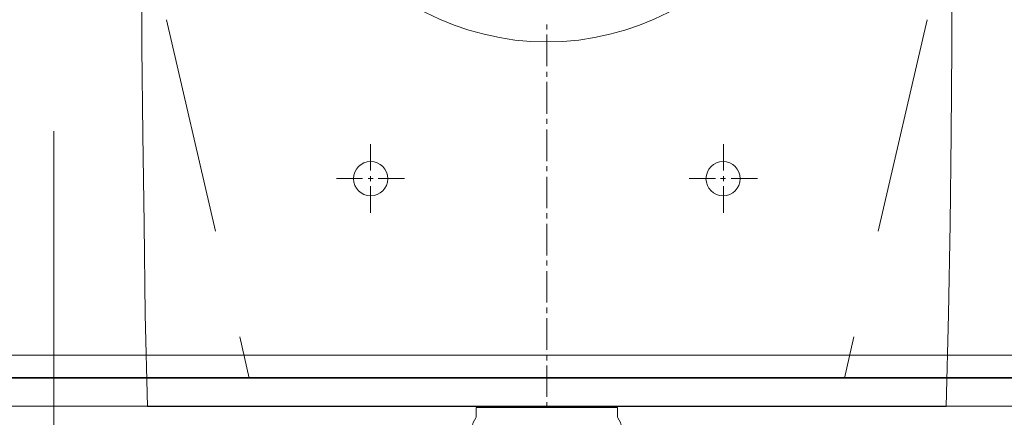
# Model space of a CAD drawing. Header units: millimetres. Extents: x 23192 to 177760, y -399809 to -79279.
# Tile 536 of 656: x 73242 to 73285, y -194621 to -194604. Entities that reach past the tile are written whole.
import ezdxf

# ---------------------------------------------------------------- set-up
doc = ezdxf.new("R2010")
doc.units = ezdxf.units.MM
doc.linetypes.add('HIDDEN', pattern=[9.525, 6.35, -3.175])
doc.linetypes.add('HIDDEN2', pattern=[4.7625, 3.175, -1.5875])
doc.layers.get('0').update_dxf_attribs({"lineweight": 0})
for name, color, linetype, lineweight in [('!! 0_ Istn-widok', 1, 'Continuous', 15), ('!! 2 ZABUDOWA GK-MDF', 54, 'Continuous', 13), ('!! 2_wypos-sanitarne', 240, 'Continuous', 9)]:
    doc.layers.add(name, color=color, linetype=linetype, lineweight=lineweight)
doc.layers.add('!! 2_WYBURZENIA DO REMONTU', color=7, linetype='Continuous', lineweight=0, true_color=0x4d4d4d, plot=False)
doc.layers.add('!!_@ wypos sanit nd', color=7, linetype='Continuous', lineweight=0, plot=False)
doc.layers.add('Powierzchnia', color=140, linetype='Continuous', lineweight=5, plot=False)

# ---------------------------------------------------------------- blocks, each defined once
blk = doc.blocks.new('A$Cff2eaf8b')
blk.add_lwpolyline([(-0.04, -0.0685), (-0.03255, -0.0685, 0.236962), (-0.03118, -0.07775, -0.154353), (-0.031, -0.07832), (-0.031, -0.08218), (0.031, -0.08218), (0.031, -0.07832, -0.154353), (0.03118, -0.07775, 0.236962), (0.03255, -0.0685), (0.04, -0.0685)], format="xyb")
blk = doc.blocks.new('A$C6ce7c513')
at = {"lineweight": 0}
for points in [[(0, 0), (0, -0.00246)], [(-0.17548, -0.00049), (-0.17646, -0.04094), (-0.1772, -0.08064), (-0.1777, -0.11986), (-0.17794, -0.15833), (-0.17819, -0.23404)], [(0.17819, -0.23404), (0.17794, -0.15833), (0.17745, -0.11986), (0.17695, -0.08064), (0.17646, -0.04094), (0.17548, -0.00049)], [(-0.17548, -0.00049), (0.17547, -0.00049)], [(0, -0.00469), (0, -0.0185)], [(0, -0.02072), (0, -0.02318)], [(0, -0.0254), (0, -0.03921)], [(0, -0.04143), (0, -0.0439)], [(0, -0.04612), (0, -0.05993)], [(0, -0.0624), (0, -0.06461)], [(0, -0.06683), (0, -0.08064)], [(-0.07757, -0.08557), (-0.07757, -0.09717)], [(0, -0.08311), (0, -0.08533)], [(0.07756, -0.08557), (0.07756, -0.09717)], [(0, -0.08755), (0, -0.10136)], [(-0.07757, -0.09939), (-0.07757, -0.1016)], [(0.07756, -0.09939), (0.07756, -0.1016)], [(-0.08102, -0.10062), (-0.09261, -0.10062)], [(-0.07633, -0.10062), (-0.07855, -0.10062)], [(-0.06252, -0.10062), (-0.07411, -0.10062)], [(0, -0.10383), (0, -0.10605)], [(0.06252, -0.10062), (0.07411, -0.10062)], [(0.07633, -0.10062), (0.07855, -0.10062)], [(0.08101, -0.10062), (0.09236, -0.10062)], [(-0.07757, -0.10408), (-0.07757, -0.11567)], [(0.07756, -0.10408), (0.07756, -0.11567)], [(0, -0.10827), (0, -0.12208)], [(0, -0.12455), (0, -0.12677)], [(0, -0.12898), (0, -0.14304)], [(0, -0.14526), (0, -0.14748)], [(0, -0.14995), (0, -0.16376)], [(0, -0.16598), (0, -0.1682)]]:
    blk.add_lwpolyline(points, dxfattribs=at)
for centre in [(-0.07744, -0.1005), (0.07744, -0.1005)]:
    blk.add_circle(centre, 0.00752, dxfattribs=at)
blk.add_ellipse((0, -0.32554), major_axis=(0, -0.16499), ratio=0.830338, start_param=0, end_param=6.283185, dxfattribs=at)

msp = doc.modelspace()

# ---------------------------------------------------------------- linework, layer by layer
at = {"layer": '!! 0_ Istn-widok', "linetype": 'HIDDEN', "ltscale": 3}
msp.add_line((73243.42987, -194351.5883), (73243.42987, -194926.5883), dxfattribs=at)
at = {"layer": '!! 2 ZABUDOWA GK-MDF'}
for points in [[(73219.42327, -194619.5883), (73525.42987, -194619.5883)], [(73219.42327, -194620.8383), (73525.42987, -194620.8383)]]:
    msp.add_lwpolyline(points, dxfattribs=at)
at = {"layer": '!! 2_WYBURZENIA DO REMONTU', "linetype": 'HIDDEN2', "ltscale": 3}
for p, q in [((73248.38278, -194603.87186), (73252.01647, -194619.60527)), ((73281.7971, -194603.87186), (73278.16341, -194619.60527)), ((73278.16341, -194619.60527), (73252.01647, -194619.60527))]:
    msp.add_line(p, q, dxfattribs=at)
msp.add_lwpolyline([(73219.42327, -194619.5883), (73319.42657, -194619.5883)])
at = {"layer": 'Powierzchnia'}
for points in [[(73219.49344, -194619.60527), (73219.42327, -194351.5883), (73525.42987, -194351.5883), (73525.50004, -194619.60527)], [(73220.42327, -194618.60527), (73220.42327, -194352.58105), (73524.42987, -194352.59561), (73524.42987, -194618.60527)]]:
    msp.add_lwpolyline(points, close=True, dxfattribs=at)

# ---------------------------------------------------------------- block references
at = {"layer": '!! 2_wypos-sanitarne', "xscale": 100, "yscale": 100, "zscale": 100, "rotation": 180}
msp.add_blockref('A$C6ce7c513', (73265.08994, -194620.90426), dxfattribs=at)
at = {"layer": '!!_@ wypos sanit nd', "xscale": 100, "yscale": 100, "zscale": 100, "rotation": 180}
msp.add_blockref('A$Cff2eaf8b', (73265.08994, -194629.12226), dxfattribs=at)

doc.saveas('drawing.dxf')
